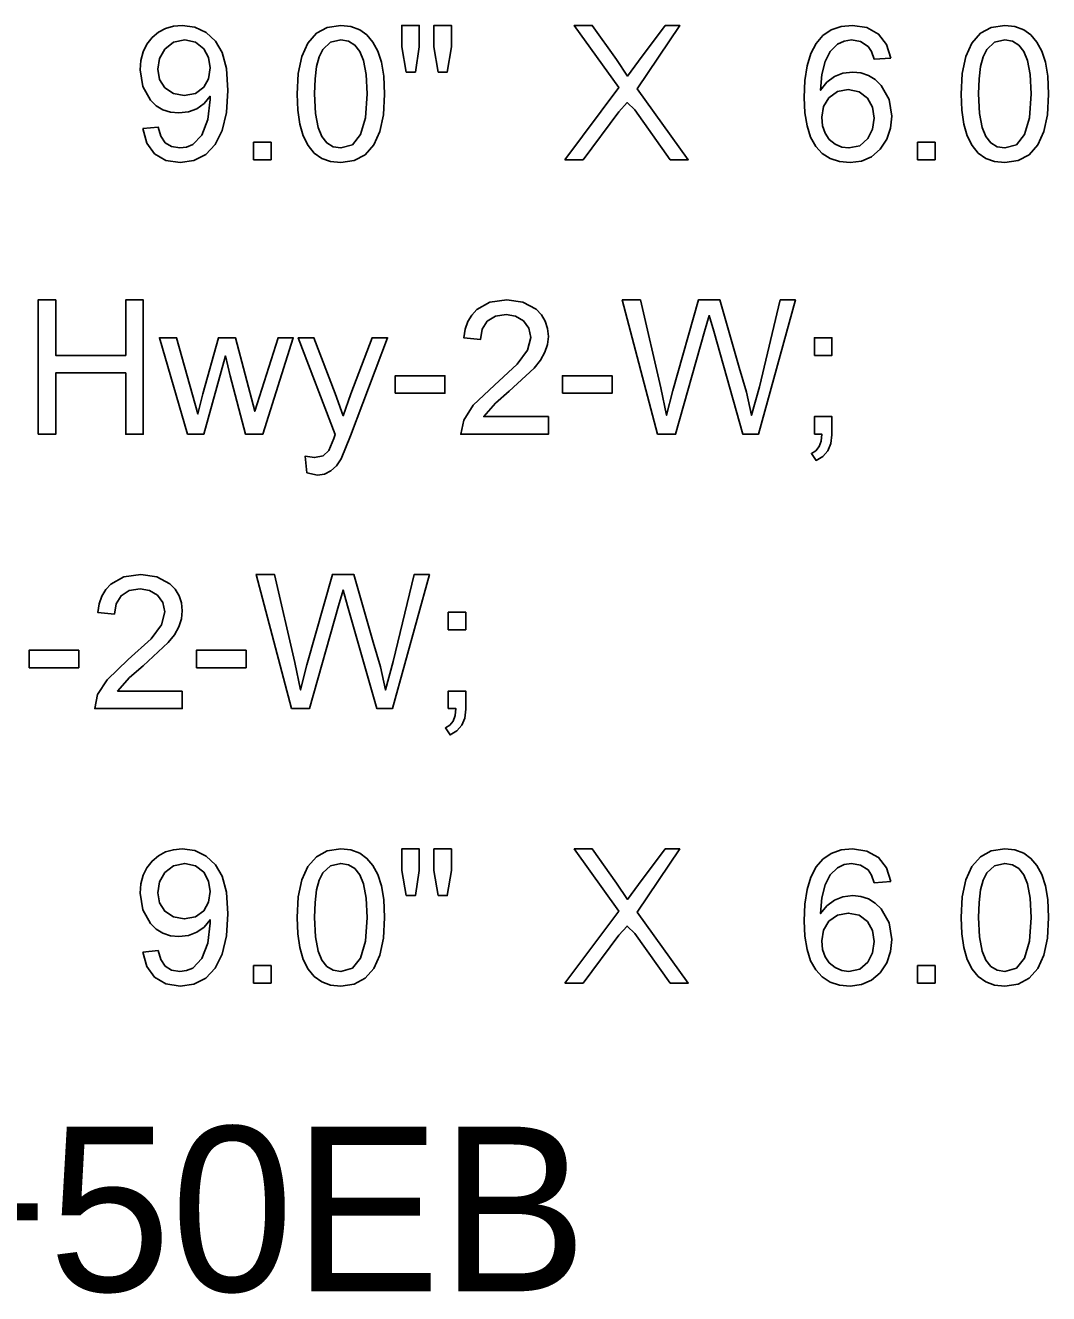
# Model space of a CAD drawing. Extents: x 1001568 to 1002149, y 1840825 to 1841423.
# Drawn here: x 1001900.669 to 1001903.155, y 1841265.244 to 1841268.324 of the extents above; entities that cross this region are included whole.
import ezdxf

# ---------------------------------------------------------------- set-up
doc = ezdxf.new("R2010")
doc.units = 0
doc.layers.add('40', color=7, linetype='Continuous')
doc.layers.add('SIGNS', color=7, linetype='Continuous')

msp = doc.modelspace()

# ---------------------------------------------------------------- linework, layer by layer
at = {"layer": 'SIGNS'}
for points in [[(1001900.9543, 1841268.0732), (1001900.9642, 1841268.0381), (1001900.9831, 1841268.0121), (1001901.0103, 1841267.9959), (1001901.0451, 1841267.9905), (1001901.0785, 1841267.9953), (1001901.1073, 1841268.0099), (1001901.1307, 1841268.0342), (1001901.1476, 1841268.0683), (1001901.1575, 1841268.1122), (1001901.1609, 1841268.1659), (1001901.1575, 1841268.2188), (1001901.1473, 1841268.2577), (1001901.131, 1841268.2852), (1001901.1084, 1841268.3062), (1001901.0808, 1841268.3195), (1001901.0499, 1841268.3238), (1001901.0289, 1841268.3218), (1001901.0097, 1841268.3163), (1001900.9924, 1841268.307), (1001900.9771, 1841268.2941), (1001900.9644, 1841268.2781), (1001900.9554, 1841268.2598), (1001900.95, 1841268.2389), (1001900.9482, 1841268.2158), (1001900.9544, 1841268.1756), (1001900.9731, 1841268.1423), (1001900.9873, 1841268.1285), (1001901.0036, 1841268.1187), (1001901.0219, 1841268.1128), (1001901.0423, 1841268.1111), (1001901.0655, 1841268.1136), (1001901.086, 1841268.1213), (1001901.1034, 1841268.1339), (1001901.1182, 1841268.1516), (1001901.1184, 1841268.1437), (1001901.1125, 1841268.0949), (1001901.0978, 1841268.0574), (1001901.0757, 1841268.0344), (1001901.0609, 1841268.028), (1001901.0444, 1841268.026), (1001901.0244, 1841268.0293), (1001901.0091, 1841268.0388), (1001900.9982, 1841268.0547), (1001900.9918, 1841268.0768), (1001900.9543, 1841268.0732)], [(1001901.3294, 1841268.157), (1001901.331, 1841268.1178), (1001901.336, 1841268.0839), (1001901.3443, 1841268.0552), (1001901.3561, 1841268.0318), (1001901.3709, 1841268.0136), (1001901.3892, 1841268.0007), (1001901.4108, 1841267.993), (1001901.4358, 1841267.9905), (1001901.4684, 1841267.9954), (1001901.4949, 1841268.0097), (1001901.5156, 1841268.0333), (1001901.5303, 1841268.0657), (1001901.5392, 1841268.1069), (1001901.5421, 1841268.157), (1001901.5403, 1841268.2007), (1001901.5348, 1841268.2341), (1001901.5255, 1841268.2611), (1001901.5136, 1841268.2834), (1001901.499, 1841268.3007), (1001901.4819, 1841268.3132), (1001901.46, 1841268.3213), (1001901.4358, 1841268.3238), (1001901.4028, 1841268.3189), (1001901.3766, 1841268.3047), (1001901.3558, 1841268.2809), (1001901.3411, 1841268.2484), (1001901.3322, 1841268.207), (1001901.3294, 1841268.157)], [(1001902.7715, 1841268.2445), (1001902.7616, 1841268.2776), (1001902.7419, 1841268.3028), (1001902.7137, 1841268.3185), (1001902.6786, 1841268.3238), (1001902.651, 1841268.3211), (1001902.6272, 1841268.3129), (1001902.6069, 1841268.2991), (1001902.5905, 1841268.28), (1001902.5776, 1841268.2553), (1001902.5685, 1841268.2253), (1001902.563, 1841268.1898), (1001902.5612, 1841268.1489), (1001902.5629, 1841268.1116), (1001902.5682, 1841268.0795), (1001902.577, 1841268.0522), (1001902.5892, 1841268.03), (1001902.6049, 1841268.0127), (1001902.6242, 1841268.0004), (1001902.6469, 1841267.993), (1001902.6731, 1841267.9905), (1001902.7006, 1841267.9941), (1001902.725, 1841268.0047), (1001902.7459, 1841268.0228), (1001902.7617, 1841268.0473), (1001902.771, 1841268.0743), (1001902.774, 1841268.1033), (1001902.7675, 1841268.1441), (1001902.7484, 1841268.1781), (1001902.7339, 1841268.1921), (1001902.7176, 1841268.2023), (1001902.6993, 1841268.2083), (1001902.6791, 1841268.2103), (1001902.6554, 1841268.2076), (1001902.6346, 1841268.1993), (1001902.6164, 1841268.1855), (1001902.6012, 1841268.1664), (1001902.6041, 1841268.2046), (1001902.6121, 1841268.2361), (1001902.6247, 1841268.2604), (1001902.6425, 1841268.2781), (1001902.6583, 1841268.2858), (1001902.6762, 1841268.2884), (1001902.6983, 1841268.2843), (1001902.7164, 1841268.2728), (1001902.725, 1841268.2601), (1001902.7315, 1841268.2415), (1001902.7715, 1841268.2445)], [(1001902.9424, 1841268.157), (1001902.9441, 1841268.1178), (1001902.9491, 1841268.0839), (1001902.9574, 1841268.0552), (1001902.9691, 1841268.0318), (1001902.984, 1841268.0136), (1001903.0023, 1841268.0007), (1001903.0239, 1841267.993), (1001903.0488, 1841267.9905), (1001903.0815, 1841267.9954), (1001903.108, 1841268.0097), (1001903.1286, 1841268.0333), (1001903.1433, 1841268.0657), (1001903.1522, 1841268.1069), (1001903.1552, 1841268.157), (1001903.1533, 1841268.2007), (1001903.1479, 1841268.2341), (1001903.1386, 1841268.2611), (1001903.1267, 1841268.2834), (1001903.1121, 1841268.3007), (1001903.0949, 1841268.3132), (1001903.0731, 1841268.3213), (1001903.0488, 1841268.3238), (1001903.0159, 1841268.3189), (1001902.9896, 1841268.3047), (1001902.9689, 1841268.2809), (1001902.9542, 1841268.2484), (1001902.9453, 1841268.207), (1001902.9424, 1841268.157)], [(1001901.1184, 1841268.2204), (1001901.1144, 1841268.1943), (1001901.1028, 1841268.1735), (1001901.0824, 1841268.1585), (1001901.0554, 1841268.1536), (1001901.0289, 1841268.1583), (1001901.0082, 1841268.1723), (1001900.995, 1841268.1924), (1001900.9907, 1841268.2172), (1001900.995, 1841268.2436), (1001901.0079, 1841268.266), (1001901.0293, 1841268.2829), (1001901.0565, 1841268.2884), (1001901.0825, 1841268.2829), (1001901.1028, 1841268.267), (1001901.1144, 1841268.2457), (1001901.1184, 1841268.2204)], [(1001901.3719, 1841268.1572), (1001901.3731, 1841268.1936), (1001901.3769, 1841268.2239), (1001901.3832, 1841268.2477), (1001901.3922, 1841268.2654), (1001901.4109, 1841268.2827), (1001901.4353, 1841268.2884), (1001901.454, 1841268.2852), (1001901.4697, 1841268.2759), (1001901.482, 1841268.2604), (1001901.4911, 1841268.2389), (1001901.4974, 1841268.2043), (1001901.4996, 1841268.1572), (1001901.4956, 1841268.0995), (1001901.4836, 1841268.0585), (1001901.4637, 1841268.034), (1001901.4358, 1841268.026), (1001901.4169, 1841268.0291), (1001901.4015, 1841268.0384), (1001901.3892, 1841268.0538), (1001901.3805, 1841268.0754), (1001901.374, 1841268.1098), (1001901.3719, 1841268.1572)], [(1001902.985, 1841268.1572), (1001902.9862, 1841268.1936), (1001902.99, 1841268.2239), (1001902.9963, 1841268.2477), (1001903.0053, 1841268.2654), (1001903.024, 1841268.2827), (1001903.0484, 1841268.2884), (1001903.0671, 1841268.2852), (1001903.0827, 1841268.2759), (1001903.095, 1841268.2604), (1001903.1041, 1841268.2389), (1001903.1104, 1841268.2043), (1001903.1126, 1841268.1572), (1001903.1086, 1841268.0995), (1001903.0967, 1841268.0585), (1001903.0767, 1841268.034), (1001903.0488, 1841268.026), (1001903.03, 1841268.0291), (1001903.0145, 1841268.0384), (1001903.0023, 1841268.0538), (1001902.9935, 1841268.0754), (1001902.9871, 1841268.1098), (1001902.985, 1841268.1572)], [(1001902.6038, 1841268.1006), (1001902.6082, 1841268.1265), (1001902.6213, 1841268.1478), (1001902.642, 1841268.1629), (1001902.6684, 1841268.1678), (1001902.6951, 1841268.1625), (1001902.7155, 1841268.147), (1001902.7276, 1841268.1251), (1001902.7315, 1841268.0984), (1001902.7274, 1841268.0715), (1001902.7162, 1841268.0489), (1001902.6961, 1841268.0315), (1001902.6699, 1841268.026), (1001902.6528, 1841268.0284), (1001902.6369, 1841268.0353), (1001902.6222, 1841268.0469), (1001902.6119, 1841268.0617), (1001902.6056, 1841268.0795), (1001902.6038, 1841268.1006)], [(1001900.9543, 1841266.0732), (1001900.9642, 1841266.0381), (1001900.9831, 1841266.0121), (1001901.0103, 1841265.9959), (1001901.0451, 1841265.9905), (1001901.0785, 1841265.9953), (1001901.1073, 1841266.0099), (1001901.1307, 1841266.0342), (1001901.1476, 1841266.0683), (1001901.1575, 1841266.1122), (1001901.1609, 1841266.1659), (1001901.1575, 1841266.2188), (1001901.1473, 1841266.2577), (1001901.131, 1841266.2852), (1001901.1084, 1841266.3062), (1001901.0808, 1841266.3195), (1001901.0499, 1841266.3238), (1001901.0289, 1841266.3218), (1001901.0097, 1841266.3163), (1001900.9924, 1841266.307), (1001900.9771, 1841266.2941), (1001900.9644, 1841266.2781), (1001900.9554, 1841266.2598), (1001900.95, 1841266.2389), (1001900.9482, 1841266.2158), (1001900.9544, 1841266.1756), (1001900.9731, 1841266.1423), (1001900.9873, 1841266.1285), (1001901.0036, 1841266.1187), (1001901.0219, 1841266.1129), (1001901.0423, 1841266.1111), (1001901.0655, 1841266.1136), (1001901.086, 1841266.1213), (1001901.1034, 1841266.1339), (1001901.1182, 1841266.1516), (1001901.1184, 1841266.1437), (1001901.1125, 1841266.0949), (1001901.0978, 1841266.0574), (1001901.0757, 1841266.0344), (1001901.0609, 1841266.028), (1001901.0444, 1841266.026), (1001901.0244, 1841266.0293), (1001901.0091, 1841266.0388), (1001900.9982, 1841266.0547), (1001900.9918, 1841266.0768), (1001900.9543, 1841266.0732)], [(1001901.3294, 1841266.157), (1001901.331, 1841266.1178), (1001901.336, 1841266.0839), (1001901.3443, 1841266.0552), (1001901.3561, 1841266.0318), (1001901.3709, 1841266.0136), (1001901.3892, 1841266.0007), (1001901.4108, 1841265.993), (1001901.4358, 1841265.9905), (1001901.4684, 1841265.9954), (1001901.4949, 1841266.0097), (1001901.5156, 1841266.0333), (1001901.5303, 1841266.0657), (1001901.5392, 1841266.107), (1001901.5421, 1841266.157), (1001901.5403, 1841266.2007), (1001901.5348, 1841266.2341), (1001901.5255, 1841266.2611), (1001901.5136, 1841266.2834), (1001901.499, 1841266.3007), (1001901.4819, 1841266.3132), (1001901.46, 1841266.3213), (1001901.4358, 1841266.3238), (1001901.4028, 1841266.3189), (1001901.3766, 1841266.3047), (1001901.3558, 1841266.2809), (1001901.3411, 1841266.2484), (1001901.3322, 1841266.207), (1001901.3294, 1841266.157)], [(1001902.7715, 1841266.2445), (1001902.7616, 1841266.2776), (1001902.7419, 1841266.3028), (1001902.7137, 1841266.3185), (1001902.6786, 1841266.3238), (1001902.651, 1841266.3211), (1001902.6272, 1841266.3129), (1001902.6069, 1841266.2991), (1001902.5905, 1841266.28), (1001902.5776, 1841266.2553), (1001902.5685, 1841266.2253), (1001902.563, 1841266.1898), (1001902.5612, 1841266.1489), (1001902.5629, 1841266.1116), (1001902.5682, 1841266.0795), (1001902.577, 1841266.0522), (1001902.5892, 1841266.03), (1001902.6049, 1841266.0127), (1001902.6242, 1841266.0004), (1001902.6469, 1841265.993), (1001902.6731, 1841265.9905), (1001902.7006, 1841265.9941), (1001902.725, 1841266.0047), (1001902.7459, 1841266.0228), (1001902.7617, 1841266.0473), (1001902.771, 1841266.0743), (1001902.774, 1841266.1033), (1001902.7675, 1841266.1441), (1001902.7484, 1841266.1781), (1001902.7339, 1841266.1921), (1001902.7176, 1841266.2023), (1001902.6993, 1841266.2083), (1001902.6791, 1841266.2103), (1001902.6554, 1841266.2076), (1001902.6346, 1841266.1993), (1001902.6164, 1841266.1855), (1001902.6012, 1841266.1664), (1001902.6041, 1841266.2046), (1001902.6121, 1841266.2361), (1001902.6247, 1841266.2604), (1001902.6425, 1841266.2781), (1001902.6583, 1841266.2858), (1001902.6762, 1841266.2884), (1001902.6983, 1841266.2843), (1001902.7164, 1841266.2728), (1001902.725, 1841266.2601), (1001902.7315, 1841266.2415), (1001902.7715, 1841266.2445)], [(1001902.9424, 1841266.157), (1001902.9441, 1841266.1178), (1001902.9491, 1841266.0839), (1001902.9574, 1841266.0552), (1001902.9691, 1841266.0318), (1001902.984, 1841266.0136), (1001903.0023, 1841266.0007), (1001903.0239, 1841265.993), (1001903.0488, 1841265.9905), (1001903.0815, 1841265.9954), (1001903.108, 1841266.0097), (1001903.1286, 1841266.0333), (1001903.1433, 1841266.0657), (1001903.1522, 1841266.107), (1001903.1552, 1841266.157), (1001903.1533, 1841266.2007), (1001903.1479, 1841266.2341), (1001903.1386, 1841266.2611), (1001903.1267, 1841266.2834), (1001903.1121, 1841266.3007), (1001903.0949, 1841266.3132), (1001903.0731, 1841266.3213), (1001903.0488, 1841266.3238), (1001903.0159, 1841266.3189), (1001902.9896, 1841266.3047), (1001902.9689, 1841266.2809), (1001902.9542, 1841266.2484), (1001902.9453, 1841266.207), (1001902.9424, 1841266.157)], [(1001901.1184, 1841266.2204), (1001901.1144, 1841266.1943), (1001901.1028, 1841266.1735), (1001901.0824, 1841266.1585), (1001901.0554, 1841266.1536), (1001901.0289, 1841266.1583), (1001901.0082, 1841266.1723), (1001900.995, 1841266.1924), (1001900.9907, 1841266.2172), (1001900.995, 1841266.2436), (1001901.0079, 1841266.266), (1001901.0293, 1841266.2829), (1001901.0565, 1841266.2884), (1001901.0825, 1841266.2829), (1001901.1028, 1841266.267), (1001901.1144, 1841266.2457), (1001901.1184, 1841266.2204)], [(1001901.3719, 1841266.1572), (1001901.3731, 1841266.1936), (1001901.3769, 1841266.2239), (1001901.3832, 1841266.2477), (1001901.3922, 1841266.2654), (1001901.4109, 1841266.2827), (1001901.4353, 1841266.2884), (1001901.454, 1841266.2852), (1001901.4697, 1841266.2759), (1001901.482, 1841266.2604), (1001901.4911, 1841266.2389), (1001901.4974, 1841266.2043), (1001901.4996, 1841266.1572), (1001901.4956, 1841266.0995), (1001901.4836, 1841266.0585), (1001901.4637, 1841266.034), (1001901.4358, 1841266.026), (1001901.4169, 1841266.0291), (1001901.4015, 1841266.0384), (1001901.3892, 1841266.0538), (1001901.3805, 1841266.0754), (1001901.374, 1841266.1098), (1001901.3719, 1841266.1572)], [(1001902.985, 1841266.1572), (1001902.9862, 1841266.1936), (1001902.99, 1841266.2239), (1001902.9963, 1841266.2477), (1001903.0053, 1841266.2654), (1001903.024, 1841266.2827), (1001903.0484, 1841266.2884), (1001903.0671, 1841266.2852), (1001903.0827, 1841266.2759), (1001903.095, 1841266.2604), (1001903.1041, 1841266.2389), (1001903.1104, 1841266.2043), (1001903.1126, 1841266.1572), (1001903.1086, 1841266.0995), (1001903.0967, 1841266.0585), (1001903.0767, 1841266.034), (1001903.0488, 1841266.026), (1001903.03, 1841266.0291), (1001903.0145, 1841266.0384), (1001903.0023, 1841266.0538), (1001902.9935, 1841266.0754), (1001902.9871, 1841266.1098), (1001902.985, 1841266.1572)], [(1001902.6038, 1841266.1006), (1001902.6082, 1841266.1265), (1001902.6213, 1841266.1478), (1001902.642, 1841266.1629), (1001902.6684, 1841266.1678), (1001902.6951, 1841266.1625), (1001902.7155, 1841266.147), (1001902.7276, 1841266.1251), (1001902.7315, 1841266.0984), (1001902.7274, 1841266.0715), (1001902.7162, 1841266.0489), (1001902.6961, 1841266.0315), (1001902.6699, 1841266.026), (1001902.6528, 1841266.0284), (1001902.6369, 1841266.0353), (1001902.6222, 1841266.0469), (1001902.6119, 1841266.0617), (1001902.6056, 1841266.0795), (1001902.6038, 1841266.1006)]]:
    msp.add_lwpolyline(points, dxfattribs=at)
for points in [[(1001901.594, 1841268.2103), (1001901.6168, 1841268.2103), (1001901.6261, 1841268.2713), (1001901.6261, 1841268.3238), (1001901.5835, 1841268.3238), (1001901.5835, 1841268.2713)], [(1001901.6718, 1841268.2103), (1001901.6941, 1841268.2103), (1001901.7041, 1841268.2713), (1001901.7041, 1841268.3238), (1001901.6616, 1841268.3238), (1001901.6616, 1841268.2713)], [(1001901.9798, 1841267.9976), (1001902.024, 1841267.9976), (1001902.111, 1841268.1138), (1001902.1312, 1841268.1362), (1001902.1497, 1841268.1185), (1001902.2361, 1841267.9976), (1001902.2798, 1841267.9976), (1001902.1559, 1841268.17), (1001902.259, 1841268.3238), (1001902.2237, 1841268.3238), (1001902.159, 1841268.2372), (1001902.1318, 1841268.2008), (1001902.1057, 1841268.2408), (1001902.0463, 1841268.3238), (1001902.0027, 1841268.3238), (1001902.1107, 1841268.1727)], [(1001901.2236, 1841267.9976), (1001901.2662, 1841267.9976), (1001901.2662, 1841268.0401), (1001901.2236, 1841268.0401)], [(1001902.8367, 1841267.9976), (1001902.8792, 1841267.9976), (1001902.8792, 1841268.0401), (1001902.8367, 1841268.0401)], [(1001900.7003, 1841267.3309), (1001900.7429, 1841267.3309), (1001900.7429, 1841267.4799), (1001900.9131, 1841267.4799), (1001900.9131, 1841267.3309), (1001900.9557, 1841267.3309), (1001900.9557, 1841267.6572), (1001900.9131, 1841267.6572), (1001900.9131, 1841267.5224), (1001900.7429, 1841267.5224), (1001900.7429, 1841267.6572), (1001900.7003, 1841267.6572)], [(1001901.9398, 1841267.3735), (1001901.7827, 1841267.3735), (1001901.8115, 1841267.4065), (1001901.8449, 1841267.4351), (1001901.9057, 1841267.4914), (1001901.9205, 1841267.5106), (1001901.9312, 1841267.5298), (1001901.9376, 1841267.549), (1001901.9398, 1841267.5683), (1001901.9379, 1841267.5879), (1001901.9322, 1841267.6054), (1001901.9228, 1841267.6208), (1001901.9098, 1841267.6342), (1001901.8781, 1841267.6514), (1001901.8392, 1841267.6572), (1001901.798, 1841267.6512), (1001901.766, 1841267.6334), (1001901.7537, 1841267.6201), (1001901.7444, 1841267.6043), (1001901.738, 1841267.5857), (1001901.7346, 1841267.5646), (1001901.7748, 1841267.5605), (1001901.779, 1841267.5857), (1001901.7915, 1841267.6052), (1001901.8111, 1841267.6176), (1001901.8371, 1841267.6217), (1001901.8603, 1841267.6177), (1001901.8794, 1841267.6065), (1001901.8927, 1841267.5885), (1001901.8972, 1841267.5659), (1001901.8889, 1841267.5348), (1001901.8643, 1841267.5006), (1001901.8087, 1841267.45), (1001901.7573, 1841267.4013), (1001901.7341, 1841267.3653), (1001901.727, 1841267.3309), (1001901.9398, 1841267.3309)], [(1001902.2051, 1841267.3309), (1001902.2487, 1841267.3309), (1001902.3193, 1841267.5804), (1001902.3305, 1841267.619), (1001902.3414, 1841267.5808), (1001902.4125, 1841267.3309), (1001902.4502, 1841267.3309), (1001902.54, 1841267.6572), (1001902.5031, 1841267.6572), (1001902.4524, 1841267.4459), (1001902.4332, 1841267.3767), (1001902.421, 1841267.4328), (1001902.4033, 1841267.4925), (1001902.3565, 1841267.6572), (1001902.3043, 1841267.6572), (1001902.242, 1841267.4372), (1001902.2272, 1841267.3767), (1001902.2134, 1841267.4434), (1001902.1636, 1841267.6572), (1001902.1192, 1841267.6572)], [(1001901.0632, 1841267.3309), (1001901.1028, 1841267.3309), (1001901.1555, 1841267.5211), (1001901.167, 1841267.473), (1001901.2044, 1841267.3309), (1001901.2461, 1841267.3309), (1001901.3201, 1841267.565), (1001901.283, 1841267.565), (1001901.2265, 1841267.3866), (1001901.1796, 1841267.565), (1001901.1382, 1841267.565), (1001901.1006, 1841267.4291), (1001901.0883, 1841267.3802), (1001901.0365, 1841267.565), (1001900.995, 1841267.565)], [(1001901.3531, 1841267.237), (1001901.379, 1841267.2317), (1001901.3963, 1841267.2341), (1001901.4117, 1841267.2416), (1001901.4251, 1841267.254), (1001901.4366, 1841267.2713), (1001901.4591, 1841267.327), (1001901.5493, 1841267.565), (1001901.5114, 1841267.565), (1001901.46, 1841267.4292), (1001901.4414, 1841267.3758), (1001901.4221, 1841267.4297), (1001901.3703, 1841267.565), (1001901.3321, 1841267.565), (1001901.4221, 1841267.3303), (1001901.4186, 1841267.3206), (1001901.4063, 1841267.291), (1001901.3931, 1841267.2787), (1001901.3717, 1841267.2742), (1001901.3486, 1841267.2774)], [(1001902.586, 1841267.5224), (1001902.6286, 1841267.5224), (1001902.6286, 1841267.565), (1001902.586, 1841267.565)], [(1001901.5677, 1841267.4302), (1001901.6883, 1841267.4302), (1001901.6883, 1841267.4728), (1001901.5677, 1841267.4728)], [(1001901.9741, 1841267.4302), (1001902.0947, 1841267.4302), (1001902.0947, 1841267.4728), (1001901.9741, 1841267.4728)], [(1001902.586, 1841267.3309), (1001902.6044, 1841267.3309), (1001902.6023, 1841267.3142), (1001902.5975, 1841267.3008), (1001902.5896, 1841267.2907), (1001902.579, 1841267.2841), (1001902.5903, 1841267.2671), (1001902.607, 1841267.277), (1001902.6189, 1841267.2906), (1001902.6262, 1841267.308), (1001902.6286, 1841267.3294), (1001902.6286, 1841267.3735), (1001902.586, 1841267.3735)], [(1001901.0505, 1841266.7068), (1001900.8934, 1841266.7068), (1001900.9222, 1841266.7398), (1001900.9556, 1841266.7684), (1001901.0164, 1841266.8247), (1001901.0312, 1841266.8439), (1001901.042, 1841266.8632), (1001901.0483, 1841266.8823), (1001901.0505, 1841266.9016), (1001901.0486, 1841266.9212), (1001901.0429, 1841266.9387), (1001901.0335, 1841266.9542), (1001901.0206, 1841266.9675), (1001900.9889, 1841266.9848), (1001900.95, 1841266.9905), (1001900.9087, 1841266.9845), (1001900.8767, 1841266.9667), (1001900.8644, 1841266.9534), (1001900.8551, 1841266.9376), (1001900.8487, 1841266.919), (1001900.8453, 1841266.898), (1001900.8855, 1841266.8939), (1001900.8897, 1841266.919), (1001900.9022, 1841266.9385), (1001900.9218, 1841266.9509), (1001900.9478, 1841266.9551), (1001900.971, 1841266.9511), (1001900.9901, 1841266.9399), (1001901.0034, 1841266.9218), (1001901.0079, 1841266.8992), (1001900.9996, 1841266.8682), (1001900.975, 1841266.8339), (1001900.9194, 1841266.7834), (1001900.868, 1841266.7346), (1001900.8448, 1841266.6986), (1001900.8377, 1841266.6643), (1001901.0505, 1841266.6643)], [(1001901.3158, 1841266.6643), (1001901.3594, 1841266.6643), (1001901.43, 1841266.9137), (1001901.4412, 1841266.9523), (1001901.4521, 1841266.9142), (1001901.5232, 1841266.6643), (1001901.5609, 1841266.6643), (1001901.6507, 1841266.9905), (1001901.6139, 1841266.9905), (1001901.5631, 1841266.7792), (1001901.544, 1841266.71), (1001901.5317, 1841266.7661), (1001901.5141, 1841266.8258), (1001901.4672, 1841266.9905), (1001901.415, 1841266.9905), (1001901.3527, 1841266.7705), (1001901.3379, 1841266.71), (1001901.3241, 1841266.7768), (1001901.2743, 1841266.9905), (1001901.2299, 1841266.9905)], [(1001901.6967, 1841266.8558), (1001901.7393, 1841266.8558), (1001901.7393, 1841266.8983), (1001901.6967, 1841266.8983)], [(1001900.6784, 1841266.7636), (1001900.799, 1841266.7636), (1001900.799, 1841266.8061), (1001900.6784, 1841266.8061)], [(1001901.0848, 1841266.7636), (1001901.2054, 1841266.7636), (1001901.2054, 1841266.8061), (1001901.0848, 1841266.8061)], [(1001901.6967, 1841266.6643), (1001901.7151, 1841266.6643), (1001901.7131, 1841266.6476), (1001901.7082, 1841266.6342), (1001901.7003, 1841266.6241), (1001901.6897, 1841266.6174), (1001901.7011, 1841266.6005), (1001901.7177, 1841266.6103), (1001901.7297, 1841266.624), (1001901.7369, 1841266.6414), (1001901.7393, 1841266.6627), (1001901.7393, 1841266.7068), (1001901.6967, 1841266.7068)], [(1001901.594, 1841266.2103), (1001901.6168, 1841266.2103), (1001901.6261, 1841266.2713), (1001901.6261, 1841266.3238), (1001901.5835, 1841266.3238), (1001901.5835, 1841266.2713)], [(1001901.6718, 1841266.2103), (1001901.6941, 1841266.2103), (1001901.7041, 1841266.2713), (1001901.7041, 1841266.3238), (1001901.6616, 1841266.3238), (1001901.6616, 1841266.2713)], [(1001901.9798, 1841265.9976), (1001902.024, 1841265.9976), (1001902.111, 1841266.1138), (1001902.1312, 1841266.1362), (1001902.1497, 1841266.1185), (1001902.2361, 1841265.9976), (1001902.2798, 1841265.9976), (1001902.1559, 1841266.17), (1001902.259, 1841266.3238), (1001902.2237, 1841266.3238), (1001902.159, 1841266.2372), (1001902.1318, 1841266.2008), (1001902.1057, 1841266.2408), (1001902.0463, 1841266.3238), (1001902.0027, 1841266.3238), (1001902.1107, 1841266.1727)], [(1001901.2236, 1841265.9976), (1001901.2662, 1841265.9976), (1001901.2662, 1841266.0401), (1001901.2236, 1841266.0401)], [(1001902.8367, 1841265.9976), (1001902.8792, 1841265.9976), (1001902.8792, 1841266.0401), (1001902.8367, 1841266.0401)]]:
    msp.add_lwpolyline(points, close=True, dxfattribs=at)

# ---------------------------------------------------------------- texts
at = {"layer": '40'}
msp.add_text('SS-BPS-10-STA265+50EB', height=0.4, rotation=0, dxfattribs=at).set_placement((1001895.5672, 1841265.2492))

doc.saveas('drawing.dxf')
